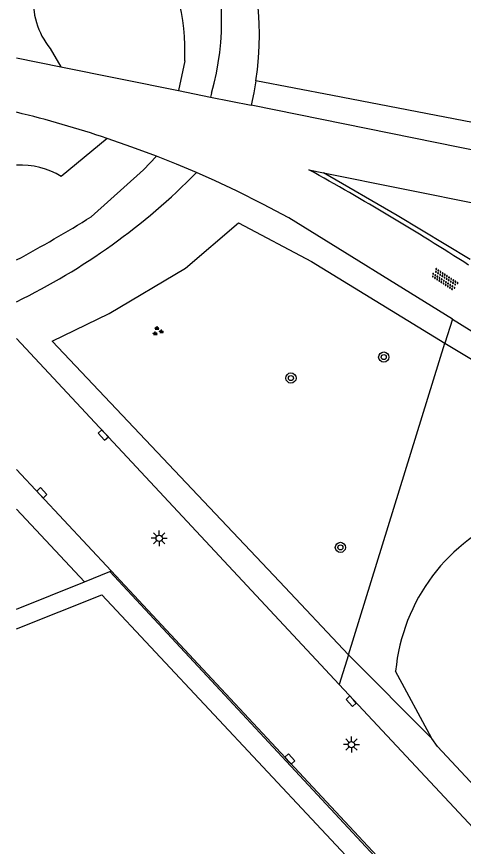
# Model space of a CAD drawing. Extents: x 128000 to 131008, y 398996 to 402500.
# Drawn here: x 128000 to 128035, y 399166.7 to 399231.8 of the extents above; entities that cross this region are included whole.
import ezdxf

# ---------------------------------------------------------------- set-up
doc = ezdxf.new("R2010")
doc.units = 0
for name, color, linetype in [('gg-knt-BGT kruinlijn', 7, 'Continuous'), ('gg-knt-bovenkant onderkant talud', 7, 'Continuous'), ('gg-knt-verharding', 7, 'Continuous'), ('gg-kntw-bovenkant insteek waterloop', 7, 'Continuous'), ('gt-grn-groengrens', 7, 'Continuous'), ('gt-symb-boom', 7, 'Continuous'), ('gt-symb-groenvak', 7, 'Continuous'), ('gt-symb-kolk', 7, 'Continuous'), ('gt-symb-lichtmast', 7, 'Continuous'), ('gt-symb-overige verharding', 7, 'Continuous')]:
    doc.layers.add(name, color=color, linetype=linetype)

# ---------------------------------------------------------------- blocks, each defined once
blk = doc.blocks.new('gt0-KOLK')
at = {"layer": 'gt-symb-kolk'}
blk.add_lwpolyline([(0, 0), (0.375, 0), (0.375, 0.4), (-0.375, 0.4), (-0.375, 0), (0, 0)], dxfattribs=at)
blk = doc.blocks.new('gt0-GRVAK')
at = {"layer": 'gt-symb-groenvak'}
for p, q in [((-0.11, 0.189), (-0.228, 0.24)), ((-0.182, 0.153), (0.088, 0.153)), ((-0.091, 0.211), (-0.156, 0.322)), ((-0.047, 0.214), (-0.047, 0.393)), ((-0.004, 0.211), (0.061, 0.322)), ((0.015, 0.189), (0.133, 0.24)), ((0.262, -0.052), (0.197, 0.059)), ((0.305, -0.049), (0.305, 0.13)), ((0.349, -0.052), (0.414, 0.059)), ((-0.245, -0.228), (-0.363, -0.177)), ((-0.318, -0.264), (-0.047, -0.264)), ((-0.226, -0.206), (-0.291, -0.095)), ((-0.183, -0.203), (-0.183, -0.024)), ((-0.139, -0.206), (-0.074, -0.095)), ((-0.12, -0.228), (-0.002, -0.177)), ((0.243, -0.074), (0.125, -0.023)), ((0.17, -0.11), (0.441, -0.11)), ((0.368, -0.074), (0.486, -0.023))]:
    blk.add_line(p, q, dxfattribs=at)
blk = doc.blocks.new('gt0-LMAST')
at = {"layer": 'gt-symb-lichtmast'}
for p, q in [((-0.182, 0.173), (-0.447, 0.438)), ((-0.005, 0.246), (-0.005, 0.621)), ((0.172, 0.173), (0.437, 0.438)), ((-0.255, -0.004), (-0.63, -0.004)), ((-0.182, -0.181), (-0.447, -0.446)), ((-0.005, -0.254), (-0.005, -0.629)), ((0.437, -0.446), (0.172, -0.181)), ((0.245, -0.004), (0.62, -0.004))]:
    blk.add_line(p, q, dxfattribs=at)
blk.add_circle((-0.005, -0.004), 0.25, dxfattribs=at)
blk = doc.blocks.new('gt0-BOOM')
at = {"layer": 'gt-symb-boom'}
for radius in [0.4, 0.2]:
    blk.add_circle((0, 0), radius, dxfattribs=at)
blk = doc.blocks.new('gt0-OVH')
at = {"layer": 'gt-symb-overige verharding'}
for points in [[(-0.972, 0.298), (-0.967, 0.308), (-0.965, 0.319), (-0.966, 0.33), (-0.971, 0.34), (-0.978, 0.348), (-0.988, 0.353), (-0.999, 0.355), (-1.01, 0.354), (-1.02, 0.349), (-1.028, 0.342), (-1.033, 0.332), (-1.035, 0.321), (-1.034, 0.31), (-1.029, 0.3), (-1.022, 0.292), (-1.012, 0.287), (-1.001, 0.285), (-0.99, 0.286), (-0.98, 0.291)], [(-0.872, 0.106), (-0.867, 0.116), (-0.865, 0.126), (-0.866, 0.137), (-0.871, 0.147), (-0.878, 0.156), (-0.888, 0.161), (-0.899, 0.163), (-0.91, 0.162), (-0.92, 0.157), (-0.928, 0.15), (-0.933, 0.14), (-0.935, 0.129), (-0.934, 0.118), (-0.929, 0.108), (-0.922, 0.1), (-0.912, 0.095), (-0.901, 0.092), (-0.89, 0.094), (-0.88, 0.098)], [(-0.772, 0.298), (-0.767, 0.308), (-0.765, 0.319), (-0.766, 0.33), (-0.771, 0.34), (-0.778, 0.348), (-0.788, 0.353), (-0.799, 0.355), (-0.81, 0.354), (-0.82, 0.349), (-0.828, 0.342), (-0.833, 0.332), (-0.835, 0.321), (-0.834, 0.31), (-0.829, 0.3), (-0.822, 0.292), (-0.812, 0.287), (-0.801, 0.285), (-0.79, 0.286), (-0.78, 0.291)], [(-0.672, 0.106), (-0.667, 0.116), (-0.665, 0.126), (-0.666, 0.137), (-0.671, 0.147), (-0.678, 0.156), (-0.688, 0.161), (-0.699, 0.163), (-0.71, 0.162), (-0.72, 0.157), (-0.728, 0.15), (-0.733, 0.14), (-0.735, 0.129), (-0.734, 0.118), (-0.729, 0.108), (-0.722, 0.1), (-0.712, 0.095), (-0.701, 0.092), (-0.69, 0.094), (-0.68, 0.098)], [(-0.572, 0.298), (-0.567, 0.308), (-0.565, 0.319), (-0.566, 0.33), (-0.571, 0.34), (-0.578, 0.348), (-0.588, 0.353), (-0.599, 0.355), (-0.61, 0.354), (-0.62, 0.349), (-0.628, 0.342), (-0.633, 0.332), (-0.635, 0.321), (-0.634, 0.31), (-0.629, 0.3), (-0.622, 0.292), (-0.612, 0.287), (-0.601, 0.285), (-0.59, 0.286), (-0.58, 0.291)], [(-0.472, 0.106), (-0.467, 0.116), (-0.465, 0.126), (-0.466, 0.137), (-0.471, 0.147), (-0.478, 0.156), (-0.488, 0.161), (-0.499, 0.163), (-0.51, 0.162), (-0.52, 0.157), (-0.528, 0.15), (-0.533, 0.14), (-0.535, 0.129), (-0.534, 0.118), (-0.529, 0.108), (-0.522, 0.1), (-0.512, 0.095), (-0.501, 0.092), (-0.49, 0.094), (-0.48, 0.098)], [(-0.372, 0.298), (-0.367, 0.308), (-0.365, 0.319), (-0.366, 0.33), (-0.371, 0.34), (-0.378, 0.348), (-0.388, 0.353), (-0.399, 0.355), (-0.41, 0.354), (-0.42, 0.349), (-0.428, 0.342), (-0.433, 0.332), (-0.435, 0.321), (-0.434, 0.31), (-0.429, 0.3), (-0.422, 0.292), (-0.412, 0.287), (-0.401, 0.285), (-0.39, 0.286), (-0.38, 0.291)], [(-0.272, 0.106), (-0.267, 0.116), (-0.265, 0.126), (-0.266, 0.137), (-0.271, 0.147), (-0.278, 0.156), (-0.288, 0.161), (-0.299, 0.163), (-0.31, 0.162), (-0.32, 0.157), (-0.328, 0.15), (-0.333, 0.14), (-0.335, 0.129), (-0.334, 0.118), (-0.329, 0.108), (-0.322, 0.1), (-0.312, 0.095), (-0.301, 0.092), (-0.29, 0.094), (-0.28, 0.098)], [(-0.172, 0.298), (-0.167, 0.308), (-0.165, 0.319), (-0.166, 0.33), (-0.171, 0.34), (-0.178, 0.348), (-0.188, 0.353), (-0.199, 0.355), (-0.21, 0.354), (-0.22, 0.349), (-0.228, 0.342), (-0.233, 0.332), (-0.235, 0.321), (-0.234, 0.31), (-0.229, 0.3), (-0.222, 0.292), (-0.212, 0.287), (-0.201, 0.285), (-0.19, 0.286), (-0.18, 0.291)], [(-0.072, 0.106), (-0.067, 0.116), (-0.065, 0.126), (-0.066, 0.137), (-0.071, 0.147), (-0.078, 0.156), (-0.088, 0.161), (-0.099, 0.163), (-0.11, 0.162), (-0.12, 0.157), (-0.128, 0.15), (-0.133, 0.14), (-0.135, 0.129), (-0.134, 0.118), (-0.129, 0.108), (-0.122, 0.1), (-0.112, 0.095), (-0.101, 0.092), (-0.09, 0.094), (-0.08, 0.098)], [(0.028, 0.298), (0.033, 0.308), (0.035, 0.319), (0.034, 0.33), (0.029, 0.34), (0.022, 0.348), (0.012, 0.353), (0.001, 0.355), (-0.01, 0.354), (-0.02, 0.349), (-0.028, 0.342), (-0.033, 0.332), (-0.035, 0.321), (-0.034, 0.31), (-0.029, 0.3), (-0.022, 0.292), (-0.012, 0.287), (-0.001, 0.285), (0.01, 0.286), (0.02, 0.291)], [(0.128, 0.106), (0.133, 0.116), (0.135, 0.126), (0.134, 0.137), (0.129, 0.147), (0.122, 0.156), (0.112, 0.161), (0.101, 0.163), (0.09, 0.162), (0.08, 0.157), (0.072, 0.15), (0.067, 0.14), (0.065, 0.129), (0.066, 0.118), (0.071, 0.108), (0.078, 0.1), (0.088, 0.095), (0.099, 0.092), (0.11, 0.094), (0.12, 0.098)], [(0.228, 0.298), (0.233, 0.308), (0.235, 0.319), (0.234, 0.33), (0.229, 0.34), (0.222, 0.348), (0.212, 0.353), (0.201, 0.355), (0.19, 0.354), (0.18, 0.349), (0.172, 0.342), (0.167, 0.332), (0.165, 0.321), (0.166, 0.31), (0.171, 0.3), (0.178, 0.292), (0.188, 0.287), (0.199, 0.285), (0.21, 0.286), (0.22, 0.291)], [(0.328, 0.106), (0.333, 0.116), (0.335, 0.126), (0.334, 0.137), (0.329, 0.147), (0.322, 0.156), (0.312, 0.161), (0.301, 0.163), (0.29, 0.162), (0.28, 0.157), (0.272, 0.15), (0.267, 0.14), (0.265, 0.129), (0.266, 0.118), (0.271, 0.108), (0.278, 0.1), (0.288, 0.095), (0.299, 0.092), (0.31, 0.094), (0.32, 0.098)], [(0.428, 0.298), (0.433, 0.308), (0.435, 0.319), (0.434, 0.33), (0.429, 0.34), (0.422, 0.348), (0.412, 0.353), (0.401, 0.355), (0.39, 0.354), (0.38, 0.349), (0.372, 0.342), (0.367, 0.332), (0.365, 0.321), (0.366, 0.31), (0.371, 0.3), (0.378, 0.292), (0.388, 0.287), (0.399, 0.285), (0.41, 0.286), (0.42, 0.291)], [(0.528, 0.106), (0.533, 0.116), (0.535, 0.126), (0.534, 0.137), (0.529, 0.147), (0.522, 0.156), (0.512, 0.161), (0.501, 0.163), (0.49, 0.162), (0.48, 0.157), (0.472, 0.15), (0.467, 0.14), (0.465, 0.129), (0.466, 0.118), (0.471, 0.108), (0.478, 0.1), (0.488, 0.095), (0.499, 0.092), (0.51, 0.094), (0.52, 0.098)], [(0.628, 0.298), (0.633, 0.308), (0.635, 0.319), (0.634, 0.33), (0.629, 0.34), (0.622, 0.348), (0.612, 0.353), (0.601, 0.355), (0.59, 0.354), (0.58, 0.349), (0.572, 0.342), (0.567, 0.332), (0.565, 0.321), (0.566, 0.31), (0.571, 0.3), (0.578, 0.292), (0.588, 0.287), (0.599, 0.285), (0.61, 0.286), (0.62, 0.291)], [(0.728, 0.106), (0.733, 0.116), (0.735, 0.126), (0.734, 0.137), (0.729, 0.147), (0.722, 0.156), (0.712, 0.161), (0.701, 0.163), (0.69, 0.162), (0.68, 0.157), (0.672, 0.15), (0.667, 0.14), (0.665, 0.129), (0.666, 0.118), (0.671, 0.108), (0.678, 0.1), (0.688, 0.095), (0.699, 0.092), (0.71, 0.094), (0.72, 0.098)], [(0.828, 0.298), (0.833, 0.308), (0.835, 0.319), (0.834, 0.33), (0.829, 0.34), (0.822, 0.348), (0.812, 0.353), (0.801, 0.355), (0.79, 0.354), (0.78, 0.349), (0.772, 0.342), (0.767, 0.332), (0.765, 0.321), (0.766, 0.31), (0.771, 0.3), (0.778, 0.292), (0.788, 0.287), (0.799, 0.285), (0.81, 0.286), (0.82, 0.291)], [(0.928, 0.106), (0.933, 0.116), (0.935, 0.126), (0.934, 0.137), (0.929, 0.147), (0.922, 0.156), (0.912, 0.161), (0.901, 0.163), (0.89, 0.162), (0.88, 0.157), (0.872, 0.15), (0.867, 0.14), (0.865, 0.129), (0.866, 0.118), (0.871, 0.108), (0.878, 0.1), (0.888, 0.095), (0.899, 0.092), (0.91, 0.094), (0.92, 0.098)], [(1.028, 0.298), (1.033, 0.308), (1.035, 0.319), (1.034, 0.33), (1.029, 0.34), (1.022, 0.348), (1.012, 0.353), (1.001, 0.355), (0.99, 0.354), (0.98, 0.349), (0.972, 0.342), (0.967, 0.332), (0.965, 0.321), (0.966, 0.31), (0.971, 0.3), (0.978, 0.292), (0.988, 0.287), (0.999, 0.285), (1.01, 0.286), (1.02, 0.291)], [(-0.972, -0.142), (-0.967, -0.132), (-0.965, -0.121), (-0.966, -0.11), (-0.971, -0.1), (-0.978, -0.092), (-0.988, -0.087), (-0.999, -0.085), (-1.01, -0.086), (-1.02, -0.091), (-1.028, -0.098), (-1.033, -0.108), (-1.035, -0.119), (-1.034, -0.13), (-1.029, -0.14), (-1.022, -0.148), (-1.012, -0.153), (-1.001, -0.155), (-0.99, -0.154), (-0.98, -0.149)], [(-0.872, -0.334), (-0.867, -0.324), (-0.865, -0.314), (-0.866, -0.303), (-0.871, -0.293), (-0.878, -0.284), (-0.888, -0.279), (-0.899, -0.277), (-0.91, -0.278), (-0.92, -0.283), (-0.928, -0.29), (-0.933, -0.3), (-0.935, -0.311), (-0.934, -0.322), (-0.929, -0.332), (-0.922, -0.34), (-0.912, -0.345), (-0.901, -0.348), (-0.89, -0.346), (-0.88, -0.342)], [(-0.772, -0.142), (-0.767, -0.132), (-0.765, -0.121), (-0.766, -0.11), (-0.771, -0.1), (-0.778, -0.092), (-0.788, -0.087), (-0.799, -0.085), (-0.81, -0.086), (-0.82, -0.091), (-0.828, -0.098), (-0.833, -0.108), (-0.835, -0.119), (-0.834, -0.13), (-0.829, -0.14), (-0.822, -0.148), (-0.812, -0.153), (-0.801, -0.155), (-0.79, -0.154), (-0.78, -0.149)], [(-0.672, -0.334), (-0.667, -0.324), (-0.665, -0.314), (-0.666, -0.303), (-0.671, -0.293), (-0.678, -0.284), (-0.688, -0.279), (-0.699, -0.277), (-0.71, -0.278), (-0.72, -0.283), (-0.728, -0.29), (-0.733, -0.3), (-0.735, -0.311), (-0.734, -0.322), (-0.729, -0.332), (-0.722, -0.34), (-0.712, -0.345), (-0.701, -0.348), (-0.69, -0.346), (-0.68, -0.342)], [(-0.572, -0.142), (-0.567, -0.132), (-0.565, -0.121), (-0.566, -0.11), (-0.571, -0.1), (-0.578, -0.092), (-0.588, -0.087), (-0.599, -0.085), (-0.61, -0.086), (-0.62, -0.091), (-0.628, -0.098), (-0.633, -0.108), (-0.635, -0.119), (-0.634, -0.13), (-0.629, -0.14), (-0.622, -0.148), (-0.612, -0.153), (-0.601, -0.155), (-0.59, -0.154), (-0.58, -0.149)], [(-0.472, -0.334), (-0.467, -0.324), (-0.465, -0.314), (-0.466, -0.303), (-0.471, -0.293), (-0.478, -0.284), (-0.488, -0.279), (-0.499, -0.277), (-0.51, -0.278), (-0.52, -0.283), (-0.528, -0.29), (-0.533, -0.3), (-0.535, -0.311), (-0.534, -0.322), (-0.529, -0.332), (-0.522, -0.34), (-0.512, -0.345), (-0.501, -0.348), (-0.49, -0.346), (-0.48, -0.342)], [(-0.372, -0.142), (-0.367, -0.132), (-0.365, -0.121), (-0.366, -0.11), (-0.371, -0.1), (-0.378, -0.092), (-0.388, -0.087), (-0.399, -0.085), (-0.41, -0.086), (-0.42, -0.091), (-0.428, -0.098), (-0.433, -0.108), (-0.435, -0.119), (-0.434, -0.13), (-0.429, -0.14), (-0.422, -0.148), (-0.412, -0.153), (-0.401, -0.155), (-0.39, -0.154), (-0.38, -0.149)], [(-0.272, -0.334), (-0.267, -0.324), (-0.265, -0.314), (-0.266, -0.303), (-0.271, -0.293), (-0.278, -0.284), (-0.288, -0.279), (-0.299, -0.277), (-0.31, -0.278), (-0.32, -0.283), (-0.328, -0.29), (-0.333, -0.3), (-0.335, -0.311), (-0.334, -0.322), (-0.329, -0.332), (-0.322, -0.34), (-0.312, -0.345), (-0.301, -0.348), (-0.29, -0.346), (-0.28, -0.342)], [(-0.172, -0.142), (-0.167, -0.132), (-0.165, -0.121), (-0.166, -0.11), (-0.171, -0.1), (-0.178, -0.092), (-0.188, -0.087), (-0.199, -0.085), (-0.21, -0.086), (-0.22, -0.091), (-0.228, -0.098), (-0.233, -0.108), (-0.235, -0.119), (-0.234, -0.13), (-0.229, -0.14), (-0.222, -0.148), (-0.212, -0.153), (-0.201, -0.155), (-0.19, -0.154), (-0.18, -0.149)], [(-0.072, -0.334), (-0.067, -0.324), (-0.065, -0.314), (-0.066, -0.303), (-0.071, -0.293), (-0.078, -0.284), (-0.088, -0.279), (-0.099, -0.277), (-0.11, -0.278), (-0.12, -0.283), (-0.128, -0.29), (-0.133, -0.3), (-0.135, -0.311), (-0.134, -0.322), (-0.129, -0.332), (-0.122, -0.34), (-0.112, -0.345), (-0.101, -0.348), (-0.09, -0.346), (-0.08, -0.342)], [(0.028, -0.142), (0.033, -0.132), (0.035, -0.121), (0.034, -0.11), (0.029, -0.1), (0.022, -0.092), (0.012, -0.087), (0.001, -0.085), (-0.01, -0.086), (-0.02, -0.091), (-0.028, -0.098), (-0.033, -0.108), (-0.035, -0.119), (-0.034, -0.13), (-0.029, -0.14), (-0.022, -0.148), (-0.012, -0.153), (-0.001, -0.155), (0.01, -0.154), (0.02, -0.149)], [(0.128, -0.334), (0.133, -0.324), (0.135, -0.314), (0.134, -0.303), (0.129, -0.293), (0.122, -0.284), (0.112, -0.279), (0.101, -0.277), (0.09, -0.278), (0.08, -0.283), (0.072, -0.29), (0.067, -0.3), (0.065, -0.311), (0.066, -0.322), (0.071, -0.332), (0.078, -0.34), (0.088, -0.345), (0.099, -0.348), (0.11, -0.346), (0.12, -0.342)], [(0.228, -0.142), (0.233, -0.132), (0.235, -0.121), (0.234, -0.11), (0.229, -0.1), (0.222, -0.092), (0.212, -0.087), (0.201, -0.085), (0.19, -0.086), (0.18, -0.091), (0.172, -0.098), (0.167, -0.108), (0.165, -0.119), (0.166, -0.13), (0.171, -0.14), (0.178, -0.148), (0.188, -0.153), (0.199, -0.155), (0.21, -0.154), (0.22, -0.149)], [(0.328, -0.334), (0.333, -0.324), (0.335, -0.314), (0.334, -0.303), (0.329, -0.293), (0.322, -0.284), (0.312, -0.279), (0.301, -0.277), (0.29, -0.278), (0.28, -0.283), (0.272, -0.29), (0.267, -0.3), (0.265, -0.311), (0.266, -0.322), (0.271, -0.332), (0.278, -0.34), (0.288, -0.345), (0.299, -0.348), (0.31, -0.346), (0.32, -0.342)], [(0.428, -0.142), (0.433, -0.132), (0.435, -0.121), (0.434, -0.11), (0.429, -0.1), (0.422, -0.092), (0.412, -0.087), (0.401, -0.085), (0.39, -0.086), (0.38, -0.091), (0.372, -0.098), (0.367, -0.108), (0.365, -0.119), (0.366, -0.13), (0.371, -0.14), (0.378, -0.148), (0.388, -0.153), (0.399, -0.155), (0.41, -0.154), (0.42, -0.149)], [(0.528, -0.334), (0.533, -0.324), (0.535, -0.314), (0.534, -0.303), (0.529, -0.293), (0.522, -0.284), (0.512, -0.279), (0.501, -0.277), (0.49, -0.278), (0.48, -0.283), (0.472, -0.29), (0.467, -0.3), (0.465, -0.311), (0.466, -0.322), (0.471, -0.332), (0.478, -0.34), (0.488, -0.345), (0.499, -0.348), (0.51, -0.346), (0.52, -0.342)], [(0.628, -0.142), (0.633, -0.132), (0.635, -0.121), (0.634, -0.11), (0.629, -0.1), (0.622, -0.092), (0.612, -0.087), (0.601, -0.085), (0.59, -0.086), (0.58, -0.091), (0.572, -0.098), (0.567, -0.108), (0.565, -0.119), (0.566, -0.13), (0.571, -0.14), (0.578, -0.148), (0.588, -0.153), (0.599, -0.155), (0.61, -0.154), (0.62, -0.149)], [(0.728, -0.334), (0.733, -0.324), (0.735, -0.314), (0.734, -0.303), (0.729, -0.293), (0.722, -0.284), (0.712, -0.279), (0.701, -0.277), (0.69, -0.278), (0.68, -0.283), (0.672, -0.29), (0.667, -0.3), (0.665, -0.311), (0.666, -0.322), (0.671, -0.332), (0.678, -0.34), (0.688, -0.345), (0.699, -0.348), (0.71, -0.346), (0.72, -0.342)], [(0.828, -0.142), (0.833, -0.132), (0.835, -0.121), (0.834, -0.11), (0.829, -0.1), (0.822, -0.092), (0.812, -0.087), (0.801, -0.085), (0.79, -0.086), (0.78, -0.091), (0.772, -0.098), (0.767, -0.108), (0.765, -0.119), (0.766, -0.13), (0.771, -0.14), (0.778, -0.148), (0.788, -0.153), (0.799, -0.155), (0.81, -0.154), (0.82, -0.149)], [(0.928, -0.334), (0.933, -0.324), (0.935, -0.314), (0.934, -0.303), (0.929, -0.293), (0.922, -0.284), (0.912, -0.279), (0.901, -0.277), (0.89, -0.278), (0.88, -0.283), (0.872, -0.29), (0.867, -0.3), (0.865, -0.311), (0.866, -0.322), (0.871, -0.332), (0.878, -0.34), (0.888, -0.345), (0.899, -0.348), (0.91, -0.346), (0.92, -0.342)], [(1.028, -0.142), (1.033, -0.132), (1.035, -0.121), (1.034, -0.11), (1.029, -0.1), (1.022, -0.092), (1.012, -0.087), (1.001, -0.085), (0.99, -0.086), (0.98, -0.091), (0.972, -0.098), (0.967, -0.108), (0.965, -0.119), (0.966, -0.13), (0.971, -0.14), (0.978, -0.148), (0.988, -0.153), (0.999, -0.155), (1.01, -0.154), (1.02, -0.149)]]:
    blk.add_lwpolyline(points, close=True, dxfattribs=at)

msp = doc.modelspace()

# ---------------------------------------------------------------- linework, layer by layer
at = {"layer": 'gg-knt-BGT kruinlijn'}
msp.add_lwpolyline([(128000, 399183.78), (128006.668, 399186.46), (128031.922, 399159.486)], dxfattribs=at)
at = {"layer": 'gg-knt-bovenkant onderkant talud'}
for p, q in [((128005.309, 399187.475), (128007.299, 399188.279)), ((128007.299, 399188.279), (128073.67, 399116.925)), ((128000, 399185.329), (128005.309, 399187.475))]:
    msp.add_line(p, q, dxfattribs=at)
at = {"layer": 'gg-knt-verharding'}
for p, q in [((128000, 399228.541), (128003.471, 399227.84)), ((128003.471, 399227.84), (128012.701, 399225.974)), ((128012.701, 399225.974), (128015.206, 399225.467)), ((128015.206, 399225.467), (128018.382, 399224.826)), ((128037.979, 399220.864), (128018.382, 399224.826)), ((128022.913, 399219.772), (128024.059, 399219.539)), ((128024.059, 399219.539), (128036.787, 399216.957)), ((128000, 399206.549), (128025.284, 399179.431)), ((128000, 399196.269), (128007.413, 399188.329)), ((128007.413, 399188.329), (128129.97, 399056.957)), ((128077.132, 399123.812), (128025.284, 399179.431))]:
    msp.add_line(p, q, dxfattribs=at)
for points in [[(128010.976, 399220.829), (128009.041, 399221.553), (128007.096, 399222.231)], [(128014.097, 399219.547), (128012.544, 399220.202), (128010.976, 399220.829)], [(128034.153, 399208.065), (128021.334, 399216.005), (128019.298, 399217.086), (128017.24, 399218.11), (128015.566, 399218.894), (128014.097, 399219.547)], [(128034.153, 399208.065), (128046.843, 399200.204), (128050.188, 399197.968)]]:
    msp.add_lwpolyline(points, dxfattribs=at)
for centre, radius, start, end in [((127978.979, 399138.126), 88.68, 71.51456, 76.28775), ((127909.985, 399016.425), 232.6, 57.36469, 60.95461)]:
    msp.add_arc(centre, radius, start, end, dxfattribs=at)
at = {"layer": 'gg-kntw-bovenkant insteek waterloop'}
msp.add_line((128032.549, 399175.2), (128029.705, 399180.467), dxfattribs=at)
msp.add_lwpolyline([(128078.017, 399126.291), (128032.994, 399174.557), (128032.549, 399175.2)], dxfattribs=at)
msp.add_arc((128044.306, 399179.097), 14.665, 111.26519, 174.63799, dxfattribs=at)
at = {"layer": 'gt-grn-groengrens'}
for p, q in [((128002.642, 399229.281), (128003.471, 399227.84)), ((128013.172, 399228.304), (128012.701, 399225.974)), ((128024.749, 399225.583), (128018.748, 399226.73)), ((128015.269, 399225.779), (128015.206, 399225.467)), ((128038.615, 399222.931), (128024.749, 399225.583)), ((128007.096, 399222.231), (128003.498, 399219.245)), ((128034.153, 399208.065), (128033.572, 399206.189)), ((128026, 399181.743), (128033.572, 399206.189)), ((128000, 399193.154), (128005.309, 399187.475)), ((128007.299, 399188.279), (128007.413, 399188.329)), ((128026, 399181.743), (128025.284, 399179.431)), ((128032.549, 399175.2), (128026, 399181.743))]:
    msp.add_line(p, q, dxfattribs=at)
for points in [[(128018.748, 399226.73), (128018.588, 399225.802), (128018.382, 399224.826)], [(128005.85, 399216.088), (128009.944, 399219.771), (128010.976, 399220.829)], [(128035.556, 399212.743), (128029.826, 399216.175), (128024.059, 399219.539)], [(128026, 399181.743), (128020.595, 399187.487), (128002.791, 399206.331), (128007.257, 399208.493), (128013.243, 399212.065), (128017.394, 399215.623), (128023.104, 399212.589), (128033.572, 399206.189)], [(128033.572, 399206.189), (128042.331, 399200.903), (128048.293, 399197.191)]]:
    msp.add_lwpolyline(points, dxfattribs=at)
for centre, radius, start, end in [((127994.444, 399230.442), 24.586, 351.31664, 25.25971), ((127995.972, 399231.386), 20.095, 343.79738, 20.65877), ((127996.221, 399229.103), 16.97, 357.3011, 31.52012), ((128007.104, 399232.975), 5.793, 173.45971, 219.61979), ((128000.337, 399214.052), 6.079, 58.67043, 93.18001), ((127977.504, 399255.642), 51.399, 295.95525, 315.39261), ((127951.798, 399302.648), 102.05, 298.18616, 301.98266)]:
    msp.add_arc(centre, radius, start, end, dxfattribs=at)

# ---------------------------------------------------------------- block references
at = {"layer": 'gt-symb-boom'}
for p in [(128028.773, 399205.089), (128021.503, 399203.446), (128025.374, 399190.169)]:
    msp.add_blockref('gt0-BOOM', p, dxfattribs=at)
at = {"layer": 'gt-symb-groenvak'}
msp.add_blockref('gt0-GRVAK', (128011.052, 399207.117), dxfattribs=at)
at = {"layer": 'gt-symb-kolk'}
for p, rotation in [((128006.94, 399199.108), 132.77092864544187), ((128001.832, 399194.313), -46.98610659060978), ((128026.365, 399178.245), 132.77092864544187), ((128021.269, 399173.439), -46.986106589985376)]:
    msp.add_blockref('gt0-KOLK', p, dxfattribs=dict(at, rotation=rotation))
at = {"layer": 'gt-symb-lichtmast'}
for p in [(128011.18, 399190.883), (128026.243, 399174.713)]:
    msp.add_blockref('gt0-LMAST', p, dxfattribs=at)
at = {"layer": 'gt-symb-overige verharding', "rotation": -33.24493723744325}
msp.add_blockref('gt0-OVH', (128033.547, 399211.17), dxfattribs=at)

doc.saveas('drawing.dxf')
